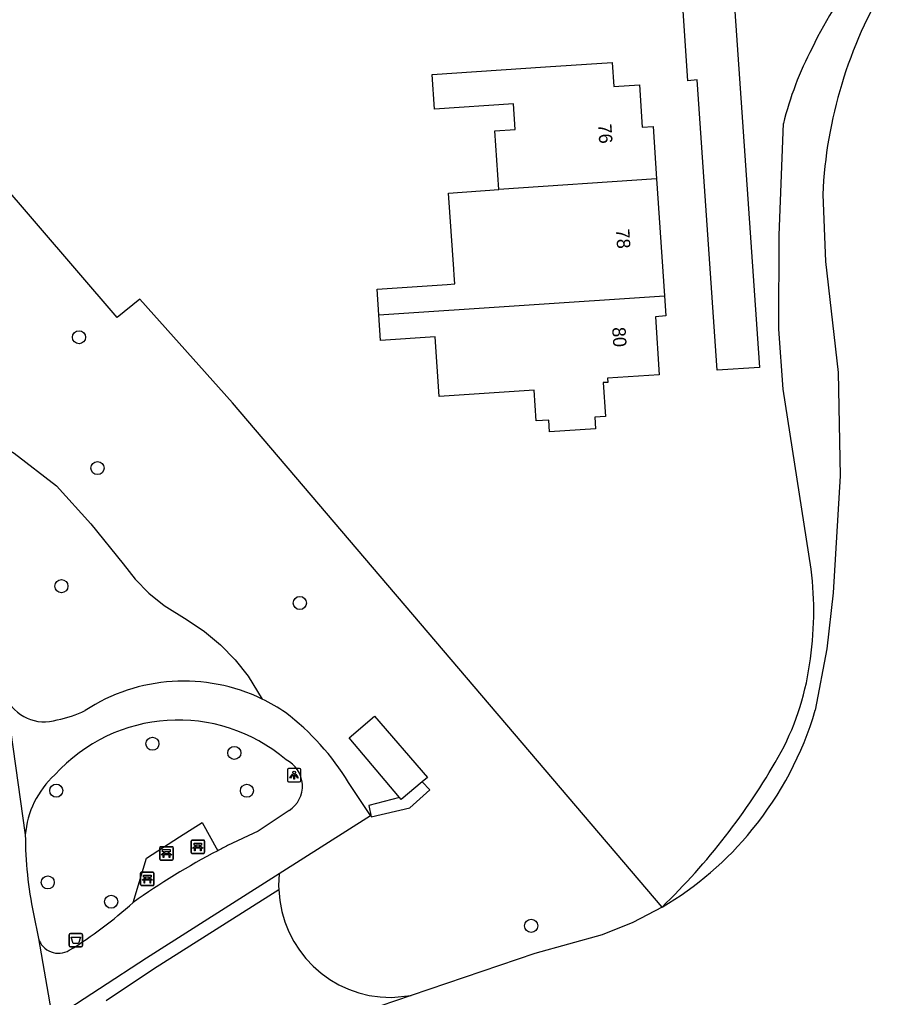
# Model space of a CAD drawing. Extents: x 160664 to 161506, y 382245 to 383288.
# Drawn here: x 161343.8 to 161408.6, y 382615.1 to 382688.1 of the extents above; entities that cross this region are included whole.
import ezdxf

# ---------------------------------------------------------------- set-up
doc = ezdxf.new("R2010")
doc.units = 0
for name, color, linetype in [('IMGEO_Afvalbak', 7, 'Continuous'), ('IMGEO_Bank', 7, 'Continuous'), ('IMGEO_Boom', 7, 'Continuous'), ('IMGEO_Erf', 7, 'Continuous'), ('IMGEO_Groenvoorziening', 7, 'Continuous'), ('IMGEO_Lage_trafo', 7, 'Continuous'), ('IMGEO_Lichtpunt', 7, 'Continuous'), ('IMGEO_Pand', 7, 'Continuous'), ('IMGEO_Pand_nummerreeks', 7, 'Continuous'), ('IMGEO_Voetpad_gesloten', 7, 'Continuous'), ('IMGEO_Voetpad_open', 7, 'Continuous'), ('IMGEO_Waterloop', 7, 'Continuous')]:
    doc.layers.add(name, color=color, linetype=linetype)

msp = doc.modelspace()

# ---------------------------------------------------------------- linework, layer by layer
at = {"layer": 'IMGEO_Afvalbak'}
for p, q in [((161347.502, 382618.966), (161347.502, 382619.766)), ((161347.502, 382619.766), (161347.502, 382618.966)), ((161347.602, 382619.866), (161348.392, 382619.866)), ((161348.392, 382619.866), (161347.602, 382619.866)), ((161348.492, 382619.766), (161348.492, 382618.966)), ((161348.492, 382618.966), (161348.492, 382619.766)), ((161348.392, 382618.866), (161347.602, 382618.866)), ((161347.602, 382618.866), (161348.392, 382618.866))]:
    msp.add_line(p, q, dxfattribs=at)
msp.add_lwpolyline([(161347.645, 382619.58), (161348.349, 382619.58), (161348.2, 382619.11), (161347.794, 382619.11), (161347.645, 382619.58)], dxfattribs=at)
for centre, start, end in [((161347.602, 382619.766), 90, 180), ((161347.602, 382619.766), 90, 180), ((161348.392, 382619.766), 0, 90), ((161348.392, 382619.766), 360, 90), ((161347.602, 382618.966), 180, 270), ((161347.602, 382618.966), 180, 270), ((161348.392, 382618.966), 270, 0), ((161348.392, 382618.966), 270, 0)]:
    msp.add_arc(centre, 0.1, start, end, dxfattribs=at)
at = {"layer": 'IMGEO_Bank'}
for p, q in [((161354.261, 382625.415), (161354.261, 382626.256)), ((161354.261, 382626.256), (161354.261, 382625.415)), ((161354.336, 382626.34), (161355.177, 382626.34)), ((161355.177, 382626.34), (161354.336, 382626.34)), ((161355.261, 382626.265), (161355.261, 382625.424)), ((161355.261, 382625.424), (161355.261, 382626.265)), ((161356.608, 382625.911), (161356.608, 382626.752)), ((161356.608, 382626.752), (161356.608, 382625.911)), ((161356.683, 382626.836), (161357.524, 382626.836)), ((161357.524, 382626.836), (161356.683, 382626.836)), ((161357.305, 382626.234), (161356.912, 382626.234)), ((161356.917, 382626.342), (161356.917, 382626.448)), ((161356.961, 382626.448), (161356.961, 382626.342)), ((161357.249, 382626.454), (161356.967, 382626.454)), ((161356.967, 382626.336), (161357.249, 382626.336)), ((161357.255, 382626.342), (161357.255, 382626.448)), ((161357.299, 382626.448), (161357.299, 382626.342)), ((161357.608, 382626.761), (161357.608, 382625.92)), ((161357.608, 382625.92), (161357.608, 382626.761)), ((161354.958, 382625.738), (161354.565, 382625.738)), ((161354.57, 382625.846), (161354.57, 382625.952)), ((161354.614, 382625.952), (161354.614, 382625.846)), ((161354.902, 382625.958), (161354.62, 382625.958)), ((161354.62, 382625.84), (161354.902, 382625.84)), ((161354.908, 382625.846), (161354.908, 382625.952)), ((161354.952, 382625.952), (161354.952, 382625.846)), ((161357.533, 382625.836), (161356.692, 382625.836)), ((161356.692, 382625.836), (161357.533, 382625.836)), ((161355.186, 382625.34), (161354.345, 382625.34)), ((161354.345, 382625.34), (161355.186, 382625.34)), ((161352.832, 382623.518), (161352.832, 382624.359)), ((161352.832, 382624.359), (161352.832, 382623.518)), ((161352.907, 382624.443), (161353.748, 382624.443)), ((161353.748, 382624.443), (161352.907, 382624.443)), ((161353.141, 382623.949), (161353.141, 382624.055)), ((161353.185, 382624.055), (161353.185, 382623.949)), ((161353.473, 382624.061), (161353.191, 382624.061)), ((161353.479, 382623.949), (161353.479, 382624.055)), ((161353.523, 382624.055), (161353.523, 382623.949)), ((161353.832, 382624.368), (161353.832, 382623.527)), ((161353.832, 382623.527), (161353.832, 382624.368)), ((161353.757, 382623.443), (161352.916, 382623.443)), ((161352.916, 382623.443), (161353.757, 382623.443)), ((161353.529, 382623.841), (161353.136, 382623.841)), ((161353.191, 382623.943), (161353.473, 382623.943))]:
    msp.add_line(p, q, dxfattribs=at)
for points in [[(161356.855, 382626.234), (161356.713, 382626.234), (161356.825, 382626.336), (161356.911, 382626.336)], [(161356.911, 382626.454), (161356.825, 382626.454), (161356.825, 382626.615), (161357.388, 382626.615), (161357.388, 382626.454), (161357.305, 382626.454)], [(161356.905, 382626.227), (161356.905, 382626.02), (161356.862, 382626.02), (161356.862, 382626.227)], [(161357.305, 382626.336), (161357.388, 382626.336), (161357.5, 382626.234), (161357.361, 382626.234)], [(161357.355, 382626.227), (161357.355, 382626.02), (161357.311, 382626.02), (161357.311, 382626.227)], [(161354.508, 382625.738), (161354.366, 382625.738), (161354.478, 382625.84), (161354.564, 382625.84)], [(161354.564, 382625.958), (161354.478, 382625.958), (161354.478, 382626.119), (161355.041, 382626.119), (161355.041, 382625.958), (161354.958, 382625.958)], [(161354.558, 382625.731), (161354.558, 382625.524), (161354.515, 382625.524), (161354.515, 382625.731)], [(161354.958, 382625.84), (161355.041, 382625.84), (161355.153, 382625.738), (161355.014, 382625.738)], [(161355.008, 382625.731), (161355.008, 382625.524), (161354.964, 382625.524), (161354.964, 382625.731)], [(161353.135, 382624.061), (161353.049, 382624.061), (161353.049, 382624.222), (161353.612, 382624.222), (161353.612, 382624.061), (161353.529, 382624.061)], [(161353.079, 382623.841), (161352.937, 382623.841), (161353.049, 382623.943), (161353.135, 382623.943)], [(161353.129, 382623.834), (161353.129, 382623.627), (161353.086, 382623.627), (161353.086, 382623.834)], [(161353.529, 382623.943), (161353.612, 382623.943), (161353.724, 382623.841), (161353.585, 382623.841)], [(161353.579, 382623.834), (161353.579, 382623.627), (161353.535, 382623.627), (161353.535, 382623.834)]]:
    msp.add_lwpolyline(points, dxfattribs=at)
for centre, radius, start, end in [((161354.339, 382626.262), 0.0779, 92.4484, 184.28452), ((161354.339, 382626.262), 0.0779, 92.4484, 184.28452), ((161355.183, 382626.262), 0.0779, 2.4484, 94.28452), ((161355.183, 382626.262), 0.0779, 2.4484, 94.28452), ((161356.686, 382626.758), 0.0779, 92.4484, 184.28452), ((161356.686, 382626.758), 0.0779, 92.4484, 184.28452), ((161356.855, 382626.227), 0.00671, 2.89567, 87.10433), ((161356.912, 382626.227), 0.00671, 92.89567, 177.10433), ((161356.91, 382626.447), 0.00671, 2.89567, 87.10433), ((161356.91, 382626.343), 0.00671, 272.89567, 357.10433), ((161356.967, 382626.447), 0.00671, 92.89567, 177.10433), ((161356.967, 382626.343), 0.00671, 182.89567, 267.10433), ((161357.249, 382626.447), 0.00671, 2.89567, 87.10433), ((161357.249, 382626.343), 0.00671, 272.89567, 357.10433), ((161357.306, 382626.447), 0.00671, 92.89567, 177.10433), ((161357.306, 382626.343), 0.00671, 182.89567, 267.10433), ((161357.304, 382626.227), 0.00671, 2.89567, 87.10433), ((161357.361, 382626.227), 0.00671, 92.89567, 177.10433), ((161357.53, 382626.758), 0.0779, 2.4484, 94.28452), ((161357.53, 382626.758), 0.0779, 2.4484, 94.28452), ((161354.508, 382625.731), 0.00671, 2.89567, 87.10433), ((161354.565, 382625.731), 0.00671, 92.89567, 177.10433), ((161354.563, 382625.951), 0.00671, 2.89567, 87.10433), ((161354.563, 382625.847), 0.00671, 272.89567, 357.10433), ((161354.62, 382625.951), 0.00671, 92.89567, 177.10433), ((161354.62, 382625.847), 0.00671, 182.89567, 267.10433), ((161354.902, 382625.951), 0.00671, 2.89567, 87.10433), ((161354.902, 382625.847), 0.00671, 272.89567, 357.10433), ((161354.959, 382625.951), 0.00671, 92.89567, 177.10433), ((161354.959, 382625.847), 0.00671, 182.89567, 267.10433), ((161354.957, 382625.731), 0.00671, 2.89567, 87.10433), ((161355.014, 382625.731), 0.00671, 92.89567, 177.10433), ((161356.686, 382625.914), 0.0779, 182.4484, 274.28452), ((161356.686, 382625.914), 0.0779, 182.4484, 274.28452), ((161357.53, 382625.914), 0.0779, 272.4484, 4.28452), ((161357.53, 382625.914), 0.0779, 272.4484, 4.28452), ((161354.339, 382625.418), 0.0779, 182.4484, 274.28452), ((161354.339, 382625.418), 0.0779, 182.4484, 274.28452), ((161355.183, 382625.418), 0.0779, 272.4484, 4.28452), ((161355.183, 382625.418), 0.0779, 272.4484, 4.28452), ((161352.91, 382624.365), 0.0779, 92.4484, 184.28452), ((161352.91, 382624.365), 0.0779, 92.4484, 184.28452), ((161353.134, 382624.054), 0.00671, 2.89567, 87.10433), ((161353.191, 382624.054), 0.00671, 92.89567, 177.10433), ((161353.473, 382624.054), 0.00671, 2.89567, 87.10433), ((161353.53, 382624.054), 0.00671, 92.89567, 177.10433), ((161353.754, 382624.365), 0.0779, 2.4484, 94.28452), ((161353.754, 382624.365), 0.0779, 2.4484, 94.28452), ((161352.91, 382623.521), 0.0779, 182.4484, 274.28452), ((161352.91, 382623.521), 0.0779, 182.4484, 274.28452), ((161353.079, 382623.834), 0.00671, 2.89567, 87.10433), ((161353.136, 382623.834), 0.00671, 92.89567, 177.10433), ((161353.134, 382623.95), 0.00671, 272.89567, 357.10433), ((161353.191, 382623.95), 0.00671, 182.89567, 267.10433), ((161353.473, 382623.95), 0.00671, 272.89567, 357.10433), ((161353.53, 382623.95), 0.00671, 182.89567, 267.10433), ((161353.528, 382623.834), 0.00671, 2.89567, 87.10433), ((161353.585, 382623.834), 0.00671, 92.89567, 177.10433), ((161353.754, 382623.521), 0.0779, 272.4484, 4.28452), ((161353.754, 382623.521), 0.0779, 272.4484, 4.28452)]:
    msp.add_arc(centre, radius, start, end, dxfattribs=at)
at = {"layer": 'IMGEO_Boom'}
for centre in [(161348.23, 382664.4), (161349.61, 382654.624), (161346.915, 382645.805), (161364.728, 382644.544), (161353.712, 382634.034), (161359.832, 382633.348), (161346.532, 382630.528), (161360.776, 382630.518), (161345.895, 382623.67), (161350.633, 382622.231), (161382.006, 382620.426)]:
    msp.add_circle(centre, 0.489, dxfattribs=at)
at = {"layer": 'IMGEO_Erf'}
msp.add_lwpolyline([(161402.923, 382647.078), (161400.844, 382660.512), (161400.511, 382665), (161400.546, 382672.018), (161400.85, 382680.355)], dxfattribs=at)
for centre, radius, start, end in [((161426.933, 382674.911), 26.376, 139.1336, 155.12763), ((161424.515, 382674.568), 24.363, 152.00258, 166.25983), ((161377.347, 382643.912), 25.771, 351.1146, 7.05773), ((161383.085, 382642.764), 19.926, 330.72785, 351.82612), ((161356.723, 382657.975), 50.361, 314.12534, 330.29708)]:
    msp.add_arc(centre, radius, start, end, dxfattribs=at)
at = {"layer": 'IMGEO_Groenvoorziening'}
for points in [[(161391.786, 382621.825), (161359.696, 382659.505), (161352.774, 382667.255), (161351.086, 382665.864), (161342.013, 382676.415), (161328.224, 382691.684)], [(161337.429, 382658.906), (161340.719, 382657.365), (161343.395, 382655.751), (161346.546, 382653.296), (161349.121, 382650.456), (161351.519, 382647.465), (161352.43, 382646.326), (161353.456, 382645.288), (161354.584, 382644.362), (161356.298, 382643.284), (161357.601, 382642.42), (161358.807, 382641.425), (161359.902, 382640.309), (161360.875, 382639.085), (161361.92, 382637.365)], [(161363.182, 382624.345), (161363.139, 382623.406), (161363.167, 382623.151)], [(161350.247, 382614.845), (161353.807, 382617.205), (161363.167, 382623.151)], [(161371.57, 382615.085), (161373.034, 382615.224)]]:
    msp.add_lwpolyline(points, dxfattribs=at)
msp.add_arc((161371.501, 382623.423), 8.338, 181.86983, 270.47469, dxfattribs=at)
at = {"layer": 'IMGEO_Lage_trafo'}
for points in [[(161372.18, 382630.023), (161368.408, 382634.463), (161370.313, 382636.082), (161374.256, 382631.511), (161373.877, 382631.193)], [(161373.877, 382631.193), (161372.306, 382629.875), (161372.18, 382630.023)]]:
    msp.add_lwpolyline(points, dxfattribs=at)
at = {"layer": 'IMGEO_Lichtpunt'}
for p, q in [((161363.797, 382632.09), (161363.797, 382631.283)), ((161363.797, 382632.09), (161363.797, 382631.283)), ((161364.699, 382632.185), (161363.891, 382632.185)), ((161364.699, 382632.185), (161363.891, 382632.185)), ((161364.793, 382631.283), (161364.793, 382632.09)), ((161364.793, 382631.283), (161364.793, 382632.09)), ((161363.891, 382631.189), (161364.699, 382631.189)), ((161363.891, 382631.189), (161364.699, 382631.189))]:
    msp.add_line(p, q, dxfattribs=at)
for points in [[(161364.171, 382631.754), (161364.21, 382631.726), (161364.022, 382631.464), (161363.984, 382631.491), (161364.171, 382631.754)], [(161364.273, 382631.706), (161364.32, 382631.706), (161364.32, 382631.384), (161364.273, 382631.384), (161364.273, 382631.706)], [(161364.383, 382631.726), (161364.421, 382631.753), (161364.608, 382631.491), (161364.569, 382631.463), (161364.383, 382631.726)]]:
    msp.add_lwpolyline(points, dxfattribs=at)
msp.add_circle((161364.296, 382631.888), 0.0994, dxfattribs=at)
for centre, start, end in [((161363.891, 382632.09), 90, 180), ((161363.891, 382632.09), 90, 180), ((161364.699, 382632.09), 0, 90), ((161364.699, 382632.09), 0, 90), ((161363.891, 382631.283), 180, 270), ((161363.891, 382631.283), 180, 270), ((161364.699, 382631.283), 270, 0), ((161364.699, 382631.283), 270, 360)]:
    msp.add_arc(centre, 0.0946, start, end, dxfattribs=at)
at = {"layer": 'IMGEO_Pand'}
for points in [[(161379.581, 382675.427), (161379.288, 382679.828), (161380.81, 382679.929), (161380.683, 382681.838), (161374.798, 382681.446), (161374.61, 382684.024), (161383.071, 382684.599), (161388.059, 382684.931), (161388.18, 382683.122), (161390.09, 382683.249), (161390.301, 382680.091), (161391.114, 382680.146), (161391.375, 382676.232)], [(161391.375, 382676.232), (161379.581, 382675.427)], [(161391.375, 382676.232), (161391.957, 382667.495)], [(161370.626, 382666.075), (161370.499, 382667.991), (161375.728, 382668.339), (161376.297, 382668.377), (161376.252, 382669.047), (161376.223, 382669.483), (161375.843, 382675.172), (161379.581, 382675.427)], [(161391.957, 382667.495), (161392.057, 382665.987), (161391.284, 382665.936), (161391.573, 382661.599), (161387.718, 382661.342), (161387.739, 382661.03), (161387.382, 382661.006), (161387.55, 382658.479), (161386.753, 382658.426), (161386.81, 382657.567), (161383.388, 382657.339), (161383.33, 382658.216), (161382.378, 382658.152), (161382.226, 382660.434), (161375.136, 382659.962), (161374.838, 382664.431), (161370.754, 382664.159), (161370.626, 382666.075)], [(161370.626, 382666.075), (161391.957, 382667.495)]]:
    msp.add_lwpolyline(points, dxfattribs=at)
at = {"layer": 'IMGEO_Voetpad_gesloten'}
for points in [[(161342.754, 382637.532), (161344.217, 382627.215)], [(161363.182, 382624.345), (161370.008, 382628.682), (161368.36, 382631.132)], [(161363.92, 382629.038), (161361.615, 382627.504), (161359.33, 382626.418)], [(161352.27, 382622.176), (161353.26, 382625.492), (161355.728, 382627.066), (161357.425, 382628.148), (161358.589, 382626.038)], [(161346.258, 382613.467), (161353.266, 382618.045), (161363.182, 382624.345)], [(161344.831, 382621.334), (161345.197, 382619.478)], [(161345.197, 382619.478), (161346.258, 382613.467)]]:
    msp.add_lwpolyline(points, dxfattribs=at)
for centre, radius, start, end in [((161356.057, 382625.258), 13.451, 64.16195, 123.19995), ((161345.651, 382638.842), 3.179, 204.34268, 287.41498), ((161356.061, 382625.256), 13.452, 55.60369, 64.1787), ((161345.082, 382643.766), 8.101, 280.81595, 296.46467), ((161355.64, 382623.402), 12.403, 49.50648, 138.0248), ((161352.375, 382621.477), 18.674, 31.13266, 52.82237), ((161362.743, 382630.873), 2.18, 302.67735, 64.13697), ((161350.972, 382626.678), 6.777, 132.21558, 175.45478), ((161374.057, 382627.358), 29.84, 180.27432, 191.64631), ((161394.341, 382557.234), 77.538, 116.842, 117.45736), ((161384.36, 382576.771), 55.6, 117.6135, 125.25076), ((161331.036, 382645.502), 31.543, 301.46967, 312.31242), ((161346.702, 382619.961), 1.581, 197.79637, 300.4286)]:
    msp.add_arc(centre, radius, start, end, dxfattribs=at)
at = {"layer": 'IMGEO_Voetpad_open'}
for points in [[(161396.74, 382695.6), (161399.074, 382662.143), (161395.902, 382661.933), (161394.414, 382683.625), (161393.703, 382683.557), (161393.019, 382694.003)], [(161372.18, 382630.023), (161369.875, 382629.411), (161370.055, 382628.57), (161372.932, 382629.242), (161374.432, 382630.592), (161373.877, 382631.193)]]:
    msp.add_lwpolyline(points, dxfattribs=at)
at = {"layer": 'IMGEO_Waterloop'}
for points in [[(161403.791, 382675.069), (161404.005, 382670.061), (161404.931, 382661.774), (161405.086, 382654.057), (161404.564, 382645.31), (161404.087, 382641.121), (161403.231, 382636.532)], [(161391.786, 382621.825), (161389.598, 382620.684), (161387.308, 382619.767), (161382.272, 382618.355), (161373.034, 382615.224)], [(161373.034, 382615.224), (161370.713, 382614.437)]]:
    msp.add_lwpolyline(points, dxfattribs=at)
for centre, radius, start, end in [((161437.232, 382673.577), 33.475, 148.72204, 177.4459), ((161379.022, 382643.611), 25.223, 320.63388, 343.70035), ((161379.248, 382643.231), 24.807, 300.35965, 320.98289)]:
    msp.add_arc(centre, radius, start, end, dxfattribs=at)

# ---------------------------------------------------------------- texts
at = {"layer": 'IMGEO_Pand_nummerreeks'}
for s, rotation, p in [('76', 273.8225, (161386.999, 382680.318)), ('78', 273.81569, (161388.338, 382672.467)), ('80', 273.81232, (161388.051, 382665.124))]:
    msp.add_text(s, height=1, rotation=rotation, dxfattribs=at).set_placement(p)

doc.saveas('drawing.dxf')
